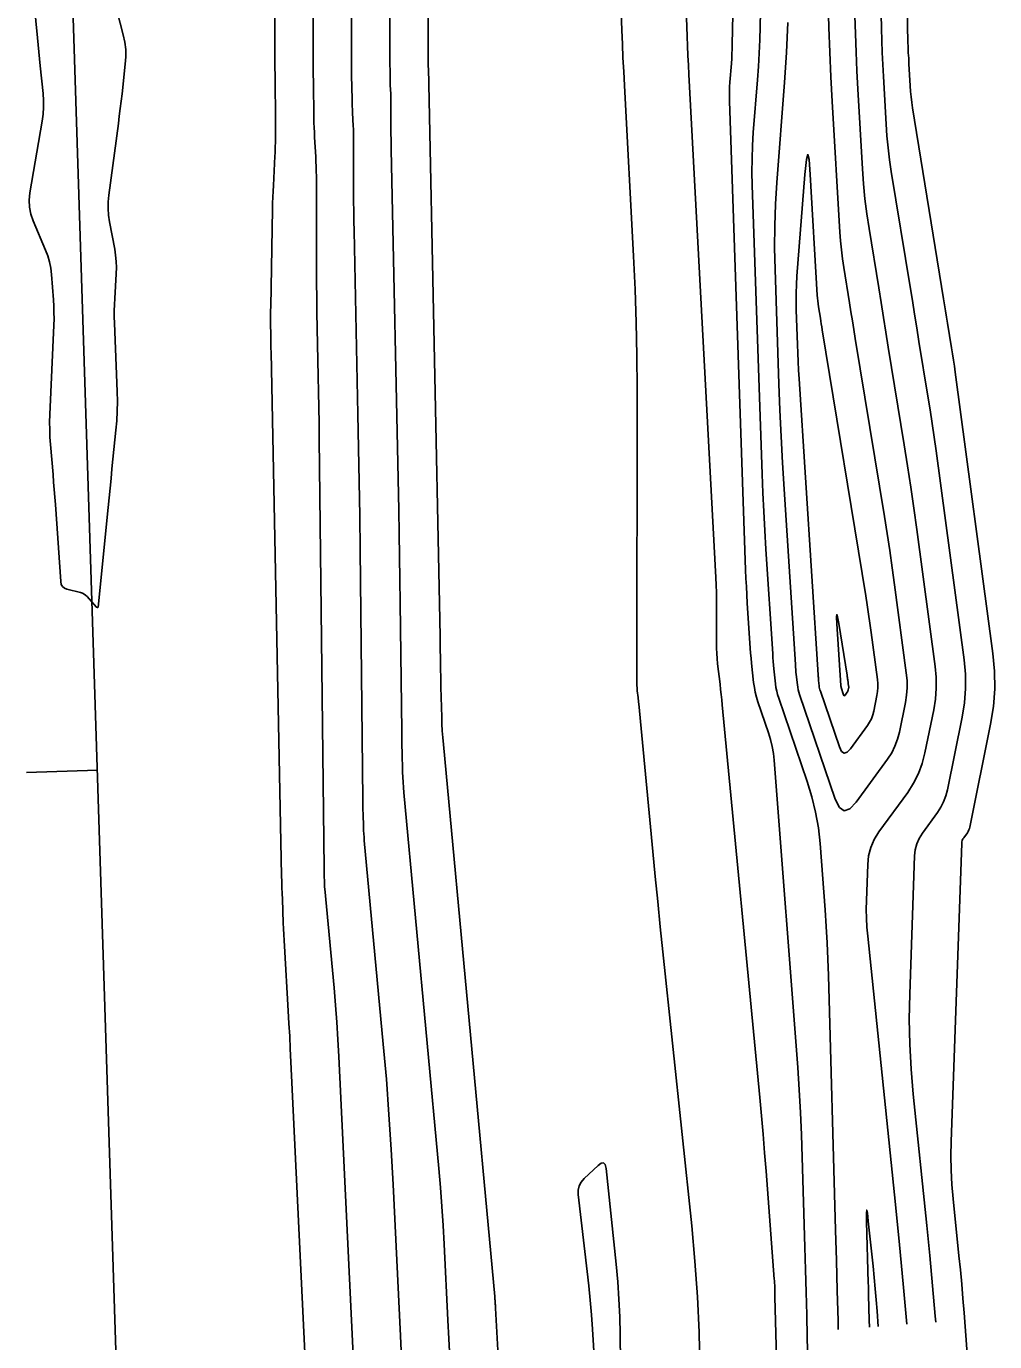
# Model space of a CAD drawing. Extents: x 1768942 to 1774819, y 723037 to 732099.
# Drawn here: x 1770798.7 to 1770880.7, y 725288.6 to 725400 of the extents above; entities that cross this region are included whole.
import ezdxf

# ---------------------------------------------------------------- set-up
doc = ezdxf.new("R2010")
doc.units = 0
doc.layers.add('R_Contours', color=7, linetype='Continuous')
doc.layers.add('R_Horz Alg', color=7, linetype='Continuous')

msp = doc.modelspace()

# ---------------------------------------------------------------- linework, layer by layer
at = {"layer": 'R_Contours'}
for points in [[(1770819.5, 725446.92), (1770819.71, 725397.62), (1770819.72, 725397.03), (1770819.72, 725396.45), (1770819.73, 725395.86), (1770819.73, 725395.27), (1770819.77, 725392.32), (1770819.78, 725392.04), (1770819.78, 725391.76), (1770819.78, 725391.48), (1770819.77, 725391.2), (1770819.76, 725390.08), (1770819.75, 725389.8), (1770819.75, 725389.52), (1770819.74, 725389.24), (1770819.72, 725388.96), (1770819.59, 725386.49), (1770819.56, 725385.99), (1770819.54, 725385.49), (1770819.53, 725384.98), (1770819.52, 725384.48), (1770819.37, 725376.21), (1770819.36, 725375.89), (1770819.36, 725375.57), (1770819.36, 725375.25), (1770819.36, 725374.93), (1770819.37, 725373.65), (1770819.37, 725373.33), (1770819.38, 725373.01), (1770819.38, 725372.69), (1770819.39, 725372.37), (1770820.29, 725328.02), (1770820.3, 725327.53), (1770820.31, 725327.03), (1770820.33, 725326.53), (1770820.35, 725326.03), (1770820.43, 725324.04), (1770820.45, 725323.54), (1770820.48, 725323.04), (1770820.5, 725322.55), (1770820.53, 725322.05), (1770820.85, 725316.59), (1770820.91, 725315.51), (1770820.97, 725314.43), (1770821.02, 725313.36), (1770821.07, 725312.28), (1770822.87, 725274.73)], [(1770838.8, 725284.28), (1770838.4, 725291.41), (1770838.4, 725291.49), (1770838.39, 725291.57), (1770838.39, 725291.66), (1770838.38, 725291.74), (1770838.37, 725292.07), (1770838.36, 725292.15), (1770838.36, 725292.23), (1770838.35, 725292.31), (1770838.34, 725292.4), (1770833.99, 725339.15), (1770833.94, 725339.73), (1770833.9, 725340.3), (1770833.87, 725340.88), (1770833.85, 725341.46), (1770833.78, 725344), (1770833.77, 725344.47), (1770833.76, 725344.95), (1770833.75, 725345.42), (1770833.75, 725345.9), (1770833.73, 725347.79), (1770833.72, 725348.27), (1770833.71, 725348.74), (1770833.7, 725349.22), (1770833.7, 725349.69), (1770832.72, 725396.43), (1770832.71, 725396.46), (1770832.71, 725396.49), (1770832.71, 725396.52), (1770832.71, 725396.54), (1770832.71, 725396.7), (1770832.71, 725396.71), (1770832.71, 725396.72), (1770832.71, 725396.73), (1770832.71, 725396.74), (1770832.71, 725396.78), (1770832.71, 725396.79), (1770832.71, 725396.8), (1770832.71, 725396.81), (1770832.71, 725396.82), (1770832.71, 725396.9), (1770832.71, 725396.93), (1770832.71, 725396.96), (1770832.7, 725397.62), (1770832.7, 725397.84), (1770832.7, 725398.07), (1770832.52, 725440.73)], [(1770826.6, 725282.16), (1770825.13, 725312.71), (1770825.06, 725314.16), (1770824.96, 725315.62), (1770824.85, 725317.07), (1770824.73, 725318.52), (1770823.94, 725326.93), (1770823.93, 725327.07), (1770823.92, 725327.21), (1770823.91, 725327.35), (1770823.91, 725327.49), (1770823.89, 725328.05), (1770823.89, 725328.19), (1770823.89, 725328.33), (1770823.88, 725328.47), (1770823.88, 725328.61), (1770823.48, 725365.05), (1770823.46, 725366.36), (1770823.44, 725367.68), (1770823.42, 725369), (1770823.39, 725370.31), (1770823.28, 725375.74), (1770823.26, 725376.98), (1770823.24, 725378.21), (1770823.23, 725379.45), (1770823.23, 725380.68), (1770823.23, 725387.26), (1770823.22, 725387.67), (1770823.22, 725388.09), (1770823.2, 725388.5), (1770823.18, 725388.91), (1770823.08, 725390.56), (1770823.06, 725390.97), (1770823.04, 725391.38), (1770823.03, 725391.79), (1770823.02, 725392.21), (1770822.98, 725395.27), (1770822.97, 725395.92), (1770822.97, 725396.57), (1770822.96, 725397.21), (1770822.96, 725397.86), (1770822.81, 725431.58)], [(1770859.16, 725430.1), (1770858.46, 725398.42), (1770858.45, 725398.02), (1770858.43, 725397.62), (1770858.41, 725397.22), (1770858.38, 725396.82), (1770858.25, 725395.22), (1770858.23, 725394.82), (1770858.21, 725394.43), (1770858.21, 725394.03), (1770858.22, 725393.63), (1770859.59, 725353.92), (1770859.62, 725353.21), (1770859.65, 725352.51), (1770859.69, 725351.8), (1770859.73, 725351.1), (1770859.95, 725347.71), (1770859.98, 725347.29), (1770860.01, 725346.87), (1770860.05, 725346.46), (1770860.09, 725346.04), (1770860.27, 725344.38), (1770860.33, 725343.97), (1770860.41, 725343.56), (1770860.51, 725343.16), (1770860.63, 725342.76), (1770861.53, 725340.14), (1770861.71, 725339.56), (1770861.85, 725338.98), (1770861.95, 725338.39), (1770862.01, 725337.8), (1770864, 725311.79), (1770864.13, 725309.89), (1770864.24, 725307.98), (1770864.33, 725306.08), (1770864.39, 725304.18), (1770864.6, 725296.56), (1770864.66, 725294.66), (1770864.71, 725292.75), (1770864.76, 725290.85), (1770864.81, 725288.94), (1770865.64, 725256.45)], [(1770830.5, 725285.94), (1770830.35, 725289.06), (1770829.74, 725301.87), (1770829.58, 725304.84), (1770829.38, 725307.82), (1770829.16, 725310.79), (1770828.9, 725313.76), (1770827.29, 725331), (1770827.27, 725331.29), (1770827.25, 725331.58), (1770827.23, 725331.86), (1770827.22, 725332.15), (1770827.19, 725333.3), (1770827.18, 725333.58), (1770827.18, 725333.87), (1770827.17, 725334.16), (1770827.17, 725334.44), (1770826.93, 725355.63), (1770826.9, 725358.5), (1770826.86, 725361.37), (1770826.81, 725364.23), (1770826.75, 725367.1), (1770826.42, 725382.64), (1770826.41, 725383.47), (1770826.4, 725384.3), (1770826.39, 725385.14), (1770826.39, 725385.97), (1770826.39, 725390.41), (1770826.39, 725390.69), (1770826.38, 725390.97), (1770826.37, 725391.24), (1770826.36, 725391.52), (1770826.29, 725392.63), (1770826.28, 725392.91), (1770826.27, 725393.19), (1770826.26, 725393.47), (1770826.25, 725393.75), (1770826.22, 725395.81), (1770826.22, 725396.25), (1770826.21, 725396.69), (1770826.21, 725397.12), (1770826.21, 725397.56), (1770826.13, 725416.24)], [(1770861.15, 725414.94), (1770860.81, 725399.92), (1770860.78, 725398.8), (1770860.73, 725397.68), (1770860.67, 725396.56), (1770860.59, 725395.44), (1770860.24, 725390.97), (1770860.17, 725389.86), (1770860.13, 725388.74), (1770860.12, 725387.62), (1770860.15, 725386.5), (1770860.99, 725362.03), (1770861.06, 725360.44), (1770861.13, 725358.86), (1770861.21, 725357.27), (1770861.31, 725355.69), (1770861.88, 725346.81), (1770861.9, 725346.5), (1770861.92, 725346.18), (1770861.95, 725345.87), (1770861.98, 725345.55), (1770862.12, 725344.29), (1770862.16, 725343.98), (1770862.22, 725343.67), (1770862.3, 725343.36), (1770862.39, 725343.06), (1770864.81, 725336), (1770865.21, 725334.71), (1770865.52, 725333.41), (1770865.75, 725332.09), (1770865.89, 725330.75), (1770866.32, 725325.13), (1770866.42, 725323.74), (1770866.5, 725322.35), (1770866.56, 725320.96), (1770866.61, 725319.57), (1770867.21, 725298.02), (1770867.28, 725295.45), (1770867.35, 725292.89), (1770867.42, 725290.32), (1770867.44, 725289.6)], [(1770875.69, 725290.22), (1770875.65, 725290.74), (1770875.43, 725293.3), (1770875.19, 725295.86), (1770874.94, 725298.42), (1770873.78, 725309.52), (1770873.6, 725311.64), (1770873.49, 725313.76), (1770873.45, 725315.88), (1770873.49, 725318.01), (1770873.9, 725329.7), (1770873.96, 725330.22), (1770874.09, 725330.72), (1770874.3, 725331.19), (1770874.57, 725331.64), (1770875.84, 725333.37), (1770876.13, 725333.82), (1770876.36, 725334.28), (1770876.55, 725334.78), (1770876.68, 725335.29), (1770877.93, 725341.46), (1770878.12, 725342.67), (1770878.21, 725343.88), (1770878.2, 725345.09), (1770878.09, 725346.31), (1770875.72, 725364), (1770875.56, 725365.16), (1770875.39, 725366.32), (1770875.21, 725367.48), (1770875.03, 725368.64), (1770874.27, 725373.26), (1770874.08, 725374.42), (1770873.89, 725375.58), (1770873.71, 725376.74), (1770873.52, 725377.89), (1770871.93, 725387.66), (1770871.78, 725388.66), (1770871.66, 725389.66), (1770871.56, 725390.67), (1770871.49, 725391.68), (1770871.26, 725395.72), (1770871.2, 725396.73), (1770871.16, 725397.74), (1770871.12, 725398.75), (1770871.09, 725399.76), (1770870.76, 725414.32)], [(1770829.42, 725406.79), (1770829.46, 725397.26), (1770829.46, 725397.03), (1770829.46, 725396.81), (1770829.46, 725396.58), (1770829.47, 725396.35), (1770829.48, 725395.28), (1770829.48, 725395.14), (1770829.49, 725395), (1770829.49, 725394.85), (1770829.5, 725394.71), (1770829.53, 725394.13), (1770829.54, 725393.99), (1770829.55, 725393.84), (1770829.55, 725393.7), (1770829.55, 725393.56), (1770829.55, 725391.26), (1770829.55, 725390.83), (1770829.56, 725390.39), (1770829.56, 725389.96), (1770829.57, 725389.53), (1770830.21, 725358.97), (1770830.25, 725357.01), (1770830.28, 725355.05), (1770830.31, 725353.1), (1770830.34, 725351.14), (1770830.46, 725340.28), (1770830.46, 725339.84), (1770830.47, 725339.41), (1770830.48, 725338.97), (1770830.49, 725338.54), (1770830.54, 725336.81), (1770830.55, 725336.37), (1770830.57, 725335.94), (1770830.6, 725335.51), (1770830.64, 725335.08), (1770833.61, 725303.23), (1770833.75, 725301.63), (1770833.87, 725300.02), (1770833.97, 725298.42), (1770834.06, 725296.82), (1770834.37, 725290.4), (1770834.44, 725288.8), (1770834.53, 725287.19)], [(1770848.9, 725404.87), (1770849.1, 725399.62), (1770849.15, 725398.45), (1770849.2, 725397.29), (1770849.26, 725396.12), (1770849.32, 725394.95), (1770850.09, 725380.48), (1770850.22, 725377.68), (1770850.31, 725374.88), (1770850.37, 725372.08), (1770850.39, 725369.27), (1770850.38, 725344.25), (1770850.38, 725344.11), (1770850.39, 725343.97), (1770850.4, 725343.83), (1770850.41, 725343.69), (1770850.48, 725343.13), (1770850.49, 725343), (1770850.51, 725342.86), (1770850.52, 725342.72), (1770850.54, 725342.58), (1770851.73, 725330.09), (1770851.94, 725327.97), (1770852.15, 725325.84), (1770852.36, 725323.71), (1770852.58, 725321.59), (1770855.02, 725298.37), (1770855.29, 725295.38), (1770855.5, 725292.38), (1770855.64, 725289.38), (1770855.71, 725286.38)], [(1770873.19, 725405.4), (1770873.34, 725398.65), (1770873.36, 725398.19), (1770873.37, 725397.72), (1770873.4, 725397.25), (1770873.42, 725396.78), (1770873.53, 725394.91), (1770873.56, 725394.44), (1770873.61, 725393.98), (1770873.66, 725393.51), (1770873.73, 725393.05), (1770876.36, 725376.89), (1770876.44, 725376.37), (1770876.52, 725375.86), (1770876.61, 725375.34), (1770876.69, 725374.82), (1770877.03, 725372.74), (1770877.12, 725372.22), (1770877.2, 725371.7), (1770877.27, 725371.18), (1770877.34, 725370.66), (1770880.53, 725346.86), (1770880.67, 725345.36), (1770880.69, 725343.85), (1770880.57, 725342.35), (1770880.33, 725340.85), (1770878.57, 725332.14), (1770878.54, 725332.02), (1770878.49, 725331.9), (1770878.44, 725331.78), (1770878.37, 725331.67), (1770878.06, 725331.25), (1770877.99, 725331.14), (1770877.94, 725331.02), (1770877.91, 725330.9), (1770877.89, 725330.77), (1770877, 725305.51), (1770876.97, 725304.3), (1770876.99, 725303.09), (1770877.06, 725301.88), (1770877.16, 725300.67), (1770877.66, 725295.84), (1770877.79, 725294.64), (1770877.9, 725293.43), (1770878, 725292.22), (1770878.1, 725291.01), (1770878.48, 725286.02)], [(1770862.21, 725287.19), (1770862.07, 725292.36), (1770862.07, 725292.49), (1770862.07, 725292.61), (1770862.06, 725292.74), (1770862.06, 725292.87), (1770862.05, 725293.37), (1770862.04, 725293.49), (1770862.04, 725293.62), (1770862.03, 725293.74), (1770862.02, 725293.87), (1770861.33, 725303), (1770861.2, 725304.56), (1770861.07, 725306.13), (1770860.93, 725307.69), (1770860.79, 725309.25), (1770857.61, 725342.5), (1770857.56, 725342.93), (1770857.52, 725343.37), (1770857.47, 725343.8), (1770857.42, 725344.24), (1770857.22, 725345.98), (1770857.18, 725346.42), (1770857.15, 725346.85), (1770857.13, 725347.29), (1770857.12, 725347.73), (1770857.12, 725350.71), (1770857.12, 725351.36), (1770857.11, 725352), (1770857.09, 725352.64), (1770857.06, 725353.29), (1770854.78, 725395.88), (1770854.74, 725396.68), (1770854.7, 725397.49), (1770854.67, 725398.3), (1770854.64, 725399.11), (1770854.49, 725403.1)], [(1770799.34, 725401.86), (1770799.6, 725398.98), (1770799.66, 725398.39), (1770799.72, 725397.8), (1770799.78, 725397.21), (1770799.84, 725396.62), (1770800.08, 725394.27), (1770800.13, 725393.68), (1770800.13, 725393.1), (1770800.09, 725392.51), (1770800.01, 725391.93), (1770798.97, 725385.87), (1770798.91, 725385.25), (1770798.94, 725384.65), (1770799.05, 725384.06), (1770799.25, 725383.48), (1770800.3, 725381.01), (1770800.49, 725380.51), (1770800.63, 725380), (1770800.74, 725379.48), (1770800.8, 725378.95), (1770800.96, 725376.8), (1770800.99, 725376.27), (1770801, 725375.73), (1770801.01, 725375.19), (1770800.99, 725374.66), (1770800.66, 725367.09), (1770800.64, 725366.45), (1770800.65, 725365.82), (1770800.67, 725365.18), (1770800.71, 725364.54), (1770800.93, 725362), (1770800.98, 725361.36), (1770801.03, 725360.73), (1770801.08, 725360.09), (1770801.13, 725359.45), (1770801.58, 725352.93), (1770801.63, 725352.7), (1770801.73, 725352.52), (1770801.89, 725352.38), (1770802.11, 725352.3), (1770803.24, 725352.01), (1770803.41, 725351.96), (1770803.56, 725351.88), (1770803.69, 725351.78), (1770803.82, 725351.66), (1770804.57, 725350.79), (1770804.58, 725350.78), (1770804.59, 725350.78), (1770804.6, 725350.77), (1770804.61, 725350.77), (1770804.7, 725350.75), (1770804.71, 725350.75), (1770804.73, 725350.75), (1770804.73, 725350.76), (1770804.74, 725350.78), (1770805.59, 725359.22), (1770805.67, 725360.04), (1770805.76, 725360.86), (1770805.84, 725361.67), (1770805.92, 725362.49), (1770806.26, 725365.75), (1770806.33, 725366.56), (1770806.37, 725367.38), (1770806.38, 725368.2), (1770806.36, 725369.02), (1770806.13, 725374.82), (1770806.11, 725375.35), (1770806.11, 725375.87), (1770806.13, 725376.39), (1770806.15, 725376.92), (1770806.28, 725379.01), (1770806.3, 725379.53), (1770806.28, 725380.05), (1770806.23, 725380.57), (1770806.15, 725381.09), (1770805.71, 725383.41), (1770805.63, 725383.97), (1770805.59, 725384.53), (1770805.6, 725385.09), (1770805.65, 725385.65), (1770806.46, 725391.73), (1770806.54, 725392.36), (1770806.62, 725392.99), (1770806.7, 725393.61), (1770806.77, 725394.24), (1770807.05, 725396.75), (1770807.09, 725397.38), (1770807.08, 725398), (1770807.01, 725398.61), (1770806.88, 725399.23), (1770806.07, 725402.33)], [(1770863.15, 725400.28), (1770863.11, 725399.01), (1770863.06, 725397.74), (1770862.98, 725396.47), (1770862.89, 725395.21), (1770862.23, 725386.72), (1770862.12, 725384.89), (1770862.05, 725383.05), (1770862.04, 725381.21), (1770862.08, 725379.37), (1770862.41, 725369.67), (1770862.5, 725367.44), (1770862.6, 725365.21), (1770862.72, 725362.98), (1770862.85, 725360.75), (1770863.8, 725345.92), (1770863.82, 725345.7), (1770863.83, 725345.49), (1770863.85, 725345.27), (1770863.88, 725345.06), (1770863.97, 725344.2), (1770864, 725343.99), (1770864.04, 725343.77), (1770864.09, 725343.57), (1770864.16, 725343.36), (1770867.18, 725334.52), (1770867.53, 725333.81), (1770867.94, 725333.53), (1770868.41, 725333.68), (1770868.95, 725334.25), (1770871.61, 725337.91), (1770871.96, 725338.44), (1770872.24, 725339), (1770872.46, 725339.58), (1770872.61, 725340.19), (1770873.12, 725342.69), (1770873.22, 725343.31), (1770873.27, 725343.94), (1770873.26, 725344.57), (1770873.2, 725345.2), (1770872.2, 725352.66), (1770872, 725354.11), (1770871.79, 725355.56), (1770871.57, 725357.01), (1770871.34, 725358.46), (1770868.88, 725373.53), (1770868.76, 725374.28), (1770868.63, 725375.03), (1770868.51, 725375.78), (1770868.39, 725376.53), (1770867.9, 725379.52), (1770867.79, 725380.27), (1770867.7, 725381.03), (1770867.63, 725381.78), (1770867.57, 725382.54), (1770866.93, 725393.59), (1770866.82, 725395.68), (1770866.72, 725397.77), (1770866.65, 725399.87), (1770866.59, 725401.97)], [(1770873.24, 725290.04), (1770872.97, 725293.17), (1770872.6, 725297.08), (1770872.21, 725300.99), (1770869.93, 725322.9), (1770869.86, 725323.66), (1770869.82, 725324.42), (1770869.81, 725325.18), (1770869.82, 725325.94), (1770869.93, 725328.98), (1770870.01, 725329.72), (1770870.19, 725330.43), (1770870.48, 725331.1), (1770870.88, 725331.73), (1770873.32, 725335.08), (1770873.82, 725335.86), (1770874.23, 725336.67), (1770874.55, 725337.52), (1770874.78, 725338.42), (1770875.52, 725342.08), (1770875.67, 725342.99), (1770875.74, 725343.91), (1770875.73, 725344.83), (1770875.65, 725345.75), (1770874.09, 725357.34), (1770873.84, 725359.14), (1770873.58, 725360.94), (1770873.31, 725362.74), (1770873.02, 725364.53), (1770871.67, 725372.79), (1770871.47, 725374.05), (1770871.26, 725375.3), (1770871.06, 725376.56), (1770870.86, 725377.81), (1770870.04, 725382.83), (1770869.86, 725384.09), (1770869.7, 725385.35), (1770869.58, 725386.61), (1770869.49, 725387.88), (1770869.09, 725394.65), (1770869.01, 725396.2), (1770868.94, 725397.76), (1770868.89, 725399.31), (1770868.84, 725400.86)], [(1770849.53, 725242.25), (1770846.61, 725289.63), (1770846.53, 725290.85), (1770846.43, 725292.08), (1770846.31, 725293.3), (1770846.17, 725294.52), (1770845.4, 725301.02), (1770845.4, 725301.41), (1770845.48, 725301.77), (1770845.65, 725302.09), (1770845.9, 725302.39), (1770847.09, 725303.5), (1770847.35, 725303.69), (1770847.56, 725303.71), (1770847.69, 725303.56), (1770847.77, 725303.24), (1770848.62, 725295.13), (1770848.76, 725293.65), (1770848.86, 725292.16), (1770848.93, 725290.67), (1770848.96, 725289.17), (1770849.53, 725242.25)], [(1770870.82, 725289.86), (1770870.72, 725291.14), (1770870.64, 725292.1), (1770870.56, 725293.05), (1770870.47, 725294), (1770870.38, 725294.96), (1770869.98, 725298.76), (1770869.9, 725299.48), (1770869.85, 725299.71), (1770869.83, 725299.47), (1770869.84, 725298.75), (1770869.98, 725293.55), (1770869.99, 725293.28), (1770870, 725293.02), (1770870, 725292.76), (1770870.01, 725292.5), (1770870.06, 725290.4), (1770870.08, 725289.8)]]:
    msp.add_lwpolyline(points, dxfattribs=at)
for points in [[(1770865.88, 725343.77), (1770865.86, 725343.88), (1770865.83, 725343.99), (1770865.82, 725344.11), (1770865.77, 725344.57), (1770865.76, 725344.68), (1770865.75, 725344.8), (1770865.74, 725344.91), (1770865.73, 725345.03), (1770864.12, 725370.1), (1770864.08, 725370.83), (1770864.04, 725371.56), (1770864.01, 725372.28), (1770863.98, 725373.01), (1770863.88, 725375.91), (1770863.86, 725376.64), (1770863.87, 725377.36), (1770863.89, 725378.09), (1770863.94, 725378.81), (1770864.61, 725387.42), (1770864.74, 725388.68), (1770864.85, 725389.1), (1770864.96, 725388.68), (1770865.06, 725387.42), (1770865.66, 725377.2), (1770865.68, 725376.95), (1770865.7, 725376.7), (1770865.73, 725376.46), (1770865.77, 725376.21), (1770865.92, 725375.24), (1770865.96, 725375), (1770866, 725374.75), (1770866.04, 725374.51), (1770866.08, 725374.26), (1770869.76, 725351.74), (1770869.88, 725350.96), (1770870, 725350.19), (1770870.12, 725349.41), (1770870.22, 725348.63), (1770870.76, 725344.64), (1770870.79, 725344.3), (1770870.79, 725343.97), (1770870.77, 725343.63), (1770870.71, 725343.3), (1770870.44, 725341.96), (1770870.36, 725341.64), (1770870.24, 725341.32), (1770870.09, 725341.03), (1770869.91, 725340.74), (1770868.48, 725338.78), (1770868.19, 725338.48), (1770867.94, 725338.4), (1770867.72, 725338.55), (1770867.54, 725338.93), (1770865.92, 725343.66)], [(1770867.68, 725343.97), (1770867.67, 725343.98), (1770867.67, 725344), (1770867.67, 725344.01), (1770867.66, 725344.07), (1770867.66, 725344.09), (1770867.66, 725344.1), (1770867.66, 725344.12), (1770867.66, 725344.13), (1770867.32, 725349.37), (1770867.29, 725349.95), (1770867.31, 725350.14), (1770867.37, 725349.96), (1770867.47, 725349.38), (1770868.18, 725345.01), (1770868.2, 725344.91), (1770868.22, 725344.81), (1770868.23, 725344.71), (1770868.24, 725344.61), (1770868.31, 725344.08), (1770868.32, 725344.04), (1770868.32, 725344), (1770868.32, 725343.95), (1770868.31, 725343.91), (1770868.27, 725343.73), (1770868.26, 725343.69), (1770868.25, 725343.65), (1770868.23, 725343.61), (1770868.2, 725343.57), (1770868.02, 725343.32), (1770867.98, 725343.28), (1770867.94, 725343.27), (1770867.92, 725343.29), (1770867.89, 725343.34), (1770867.68, 725343.96)]]:
    msp.add_lwpolyline(points, close=True, dxfattribs=at)
at = {"layer": 'R_Horz Alg'}
msp.add_line((1770821.12, 724822.68), (1770798.66, 725525.31), dxfattribs=at)
msp.add_line((1770821.12, 724822.68), (1770798.66, 725525.31), dxfattribs=at)
msp.add_lwpolyline([(1770798.69, 725336.78), (1770804.68, 725336.97)], dxfattribs=at)

doc.saveas('drawing.dxf')
